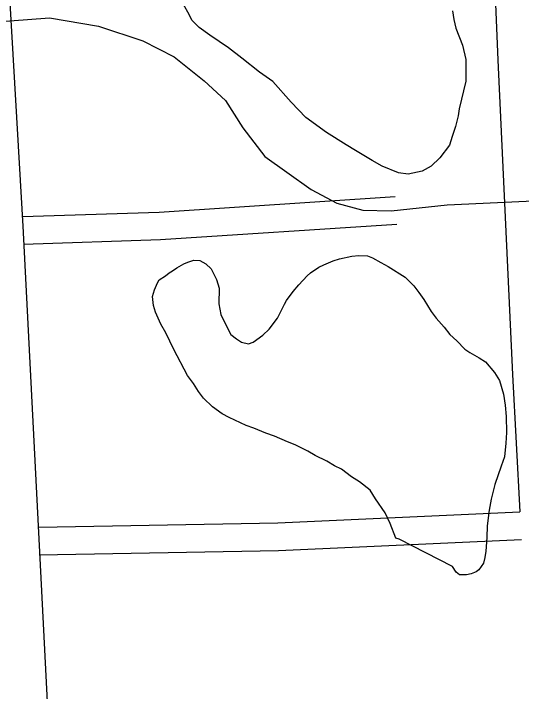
# Model space of a CAD drawing. Extents: x 3313447 to 3351316, y 703786 to 729172.
# Drawn here: x 3332439 to 3332992, y 723932 to 724670 of the extents above; entities that cross this region are included whole.
import ezdxf

# ---------------------------------------------------------------- set-up
doc = ezdxf.new("R2010")
doc.units = 0
doc.layers.add('V-ROAD-CNTR', color=7, linetype='Continuous')
doc.layers.add('V-SITE-VEGE', color=7, linetype='Continuous')

msp = doc.modelspace()

# ---------------------------------------------------------------- linework, layer by layer
at = {"layer": 'V-ROAD-CNTR'}
for points in [[(3332327.46, 726641.81), (3332380.96, 725603.65), (3332449.19, 724438.31), (3332512.04, 723212.39), (3332606.87, 721442.15), (3332692.13, 719800.07), (3332783.09, 718163.07)], [(3332959.74, 724776.79), (3332965.99, 724618.93), (3332982.27, 724277.07), (3332990.26, 724127.52)], [(3331424.99, 724746.62), (3331632.88, 724732.41), (3332016.71, 724696.58), (3332317.79, 724669.57), (3332396.31, 724658.7), (3332478.01, 724664.79), (3332531.33, 724655.99), (3332579.79, 724640.03), (3332613.98, 724622.43), (3332646.45, 724596.59), (3332669.57, 724575.03), (3332688.74, 724545.24), (3332712.66, 724514.31), (3332736.44, 724497.22), (3332762.91, 724478.16), (3332790.79, 724463.36), (3332819.33, 724455.89), (3332849.91, 724454.94), (3332911.06, 724461.58), (3333098.47, 724470.41), (3333519.99, 724483.79), (3333894.05, 724496.6), (3334178.22, 724533.86), (3334198.63, 724535.99)], [(3332448.93, 724448.88), (3332597.56, 724453.7), (3332854.36, 724470.5)], [(3332449.9, 724418.9), (3332599.02, 724423.73), (3332856.32, 724440.56)], [(3332466.47, 724111.1), (3332726.57, 724115.62), (3332990.25, 724127.52)], [(3332467, 724081.1), (3332727.51, 724085.63), (3332991.85, 724097.56)]]:
    msp.add_lwpolyline(points, dxfattribs=at)
at = {"layer": 'V-SITE-VEGE'}
for points in [[(3332916.76, 724672.56), (3332918.37, 724663.22), (3332920.54, 724653.88), (3332927.61, 724635.19), (3332931.4, 724619.81), (3332931.32, 724596.2), (3332924.08, 724566.04), (3332922.95, 724558.35), (3332920.17, 724546.84), (3332916.29, 724535.87), (3332913.51, 724526.55), (3332903.04, 724512.86), (3332893.67, 724503.56), (3332883.77, 724498.1), (3332868.39, 724494.86), (3332857.96, 724496.54), (3332840.42, 724503.74), (3332829.46, 724509.82), (3332811.38, 724520.86), (3332800.98, 724526.93), (3332779.61, 724540.18), (3332757.16, 724556.73), (3332741.29, 724573.25), (3332721.06, 724595.83), (3332706.82, 724605.76), (3332687.66, 724621.19), (3332672.88, 724632.22), (3332652.61, 724646.02), (3332641.11, 724654.29), (3332632.91, 724662.56), (3332630.18, 724668.6), (3332624.18, 724679.6)], [(3332954.32, 724099.86), (3332953.17, 724085.04), (3332952.05, 724077.91), (3332950.38, 724071.87), (3332945.41, 724064.75), (3332942.66, 724062.57), (3332937.16, 724060.39), (3332932.22, 724059.31), (3332924.54, 724059.34), (3332920.7, 724062.09), (3332916.88, 724068.14), (3332858.79, 724097.99), (3332854.95, 724099.1), (3332848.97, 724115.04), (3332843.52, 724126.59), (3332833.14, 724141.99), (3332827.13, 724151.35), (3332815.64, 724160.17), (3332806.87, 724165.69), (3332795.92, 724173.96), (3332788.25, 724177.83), (3332780.03, 724182.8), (3332767.43, 724188.88), (3332759.21, 724193.85), (3332745.51, 724200.49), (3332737.28, 724203.81), (3332723.03, 724209.9), (3332713.71, 724213.22), (3332700.55, 724218.76), (3332692.33, 724221.53), (3332673.69, 724230.38), (3332666.02, 724234.24), (3332655.62, 724241.97), (3332645.77, 724251.33), (3332640.3, 724258.49), (3332634.84, 724267.29), (3332628.29, 724276.1), (3332613.56, 724304.15), (3332604.84, 724322.29), (3332599.38, 724331.64), (3332593.39, 724344.84), (3332591.22, 724351.98), (3332590.15, 724361.87), (3332592.37, 724368.99), (3332595.69, 724376.67), (3332597.35, 724379.96), (3332604.5, 724384.33), (3332608.36, 724387.61), (3332612.21, 724389.79), (3332616.61, 724393.07), (3332624.31, 724397.43), (3332628.71, 724399.06), (3332635.3, 724401.24), (3332641.89, 724401.21), (3332648.46, 724397.35), (3332653.94, 724391.84), (3332659.93, 724380.29), (3332662.65, 724370.95), (3332662.59, 724353.93), (3332664.75, 724342.4), (3332671.83, 724327.55), (3332675.65, 724320.4), (3332681.67, 724315.99), (3332687.15, 724312.13), (3332694.83, 724310.45), (3332699.77, 724312.08), (3332710.23, 724319.73), (3332717.39, 724326.3), (3332726.22, 724338.34), (3332733.95, 724353.69), (3332736.16, 724357.52), (3332743.33, 724367.38), (3332749.4, 724374.5), (3332758.76, 724384.34), (3332762.07, 724387.63), (3332771.42, 724393.64), (3332776.92, 724396.36), (3332786.82, 724400.72), (3332793.96, 724402.89), (3332807.15, 724405.59), (3332814.83, 724406.66), (3332824.17, 724406.08), (3332829.65, 724403.86), (3332838.96, 724398.89), (3332846.63, 724394.47), (3332865.26, 724382.88), (3332874.56, 724373.52), (3332880.02, 724366.36), (3332885.49, 724358.66), (3332893.68, 724345.45), (3332899.14, 724338.3), (3332907.89, 724328.39), (3332913.9, 724320.68), (3332921.56, 724313.52), (3332930.32, 724304.7), (3332935.79, 724300.84), (3332945.66, 724295.32), (3332952.78, 724290.9), (3332962.62, 724279.34), (3332968.08, 724270.54), (3332972.42, 724255.7)], [(3332972.42, 724255.7), (3332974.03, 724243.62), (3332975.08, 724231.54), (3332975.57, 724213.97), (3332974.98, 724202.44), (3332973.28, 724187.63), (3332969.95, 724177.21), (3332962.75, 724157.47), (3332958.85, 724141.56), (3332956.62, 724129.49), (3332954.36, 724112.48), (3332954.32, 724099.86)]]:
    msp.add_lwpolyline(points, dxfattribs=at)

doc.saveas('drawing.dxf')
